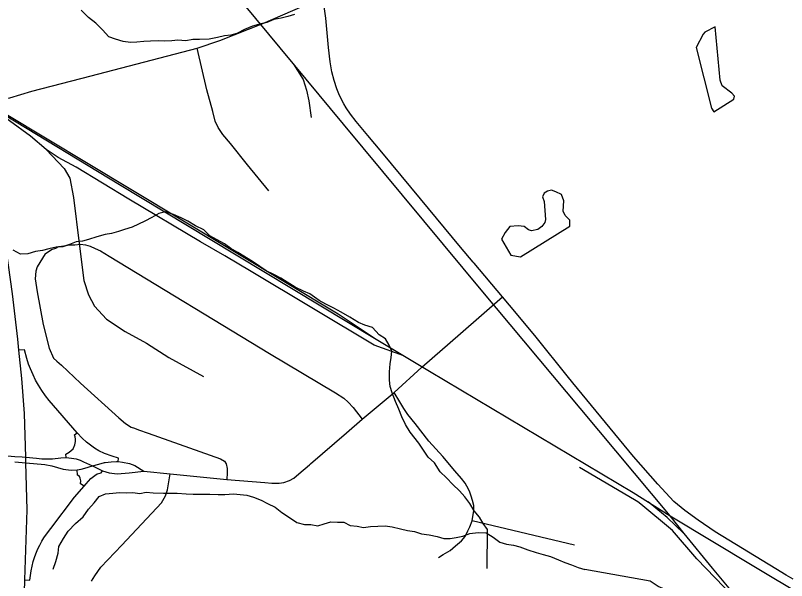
# Model space of a CAD drawing. Extents: x 114604 to 551442, y 316898 to 567001.
# Drawn here: x 172907 to 179238, y 400602 to 405241 of the extents above; entities that cross this region are included whole.
import ezdxf

# ---------------------------------------------------------------- set-up
doc = ezdxf.new("R2010")
doc.units = 0
for name, color, linetype in [('GE_P_Alignment_1000_Bearings', 7, 'Continuous'), ('GE_P_Alignment_100_Cardinal_Points', 7, 'Continuous'), ('GE_P_Alignment_500_Bearings', 7, 'Continuous'), ('GE_P_Alignment_500_Cardinal_Points', 7, 'Continuous'), ('GE_P_Alignment_500_Stations', 7, 'Continuous'), ('MT_X_Edge_Line', 7, 'Continuous'), ('PM_P_Cells', 7, 'Continuous')]:
    doc.layers.add(name, color=color, linetype=linetype)

msp = doc.modelspace()

# ---------------------------------------------------------------- linework, layer by layer
at = {"layer": 'GE_P_Alignment_1000_Bearings'}
for points in [[(169720.2, 411445.6), (171047.2, 409839.2), (172470.2, 408128.5), (173132.5, 407321.8), (175598.8, 404348.5), (176740.5, 402970.4), (177542, 402015.9), (178280.1, 401131.6), (178395.8, 400989.3), (178627.2, 400704.6), (180666, 398256.8)], [(170448.6, 405857.1), (170812.1, 405639.8), (171108.7, 405459), (172195.8, 404810.5), (172818.9, 404438.1), (173855.6, 403813.6), (175556.6, 402790.2), (175868.9, 402582.3)], [(170528.1, 404142.3), (170538.8, 404190.9), (170579, 404373.7), (170678, 404592), (170732.9, 404673.4), (170822.2, 404770.1), (170913.2, 404851.8), (170963.9, 404892.7), (171028.7, 404928.8), (171107.4, 404968.7), (171195.8, 405006.1), (171297.5, 405034.6), (171399.4, 405048.9), (171504.4, 405057.1), (171602.9, 405052.7), (171722.2, 405033.2), (171835, 404992), (171914.7, 404951.9), (172226.6, 404773.1), (172823.3, 404421.6), (173762.4, 403852.9), (174507, 403404.2), (174945.6, 403138.2), (175868.9, 402582.3)], [(175190.5, 404840.6), (175269.9, 404714.7), (175297.6, 404627.4), (175316.5, 404539.1), (175336.6, 404401.5)], [(173159.6, 404140.2), (173030.7, 404250), (172858.4, 404374.6), (172707, 404490.1)], [(176096.1, 402446.1), (175853.6, 402534.1), (174842.3, 403138.8), (174626.5, 403267.5), (174428.1, 403383.2), (173839.6, 403732.7), (173405.9, 403994.4), (173257.7, 404073.6), (173159.6, 404140.2)], [(173159.6, 404140.2), (173308.3, 403985), (173354.4, 403905), (173383.8, 403746.8), (173429.9, 403369.5), (173469, 403063.8), (173506.7, 402946.9), (173557.3, 402853.9), (173655.7, 402748.3), (173808.4, 402645.2), (173984.9, 402551), (174165.9, 402432.9), (174451.3, 402276.5)], [(175868.9, 402582.3), (176306.6, 402319.9), (177978.3, 401325.4), (178281.4, 401133.5), (178968.1, 400720.5), (181034.5, 399481.7)], [(178950.8, 400316.1), (178502.2, 400780.6), (178300.8, 401013.5), (178040.6, 401228.5), (178016.3, 401247), (177990.5, 401263.5), (177537.5, 401528.9)], [(178395.8, 400989.3), (178256.9, 401119.4), (178242.5, 401132.5), (178227.6, 401145), (178100.7, 401247.8)]]:
    msp.add_lwpolyline(points, dxfattribs=at)
at = {"layer": 'GE_P_Alignment_100_Cardinal_Points'}
msp.add_line((177496.6, 400892.1), (176658.2, 401092.3), dxfattribs=at)
for points in [[(174988.3, 403799.7), (174813.2, 404014.8), (174673, 404190.1), (174611.1, 404264.5), (174570.7, 404320.3), (174546.2, 404373.6), (174527, 404450.9), (174477.6, 404629.5), (174400.1, 404971.8)], [(173152.4, 403283.2), (173204, 403320.1), (173237.9, 403330.6), (173263.8, 403343), (173303.8, 403349.6), (173347.8, 403356.3), (173393.9, 403356.9), (173442, 403361.7), (173484.1, 403356.2), (173520.3, 403346.7), (173562.8, 403328.7), (173607, 403307.8), (173677.7, 403264.7), (174993, 402464.8), (175534.4, 402141.4), (175603.1, 402098.3), (175639.5, 402065.9), (175679.6, 402021.2), (175753.5, 401926.1)], [(173152.4, 403283.2), (173085.6, 403175.9), (173074.5, 403140.1), (173068.7, 403078), (173085, 402972.6), (173136.5, 402703.1), (173184.4, 402508.1), (173219.1, 402427.7), (173246.8, 402403.1), (173286.1, 402370.4), (173440.7, 402221.4), (173755.4, 401937.2), (173810.1, 401889.9), (173856.6, 401860.4), (173884.8, 401852.8), (173917, 401839.2), (173997.6, 401810.3), (174590, 401600), (174623, 401581.5), (174637.2, 401559.7), (174646.8, 401520.7), (174645.6, 401484.7), (174644.3, 401430.3)], [(176658.2, 401092.3), (176670.1, 401176.5), (176669.8, 401218), (176659.5, 401259.3), (176649.7, 401295.4), (176638.2, 401326.5), (176627.4, 401353.2), (176599.7, 401400.5), (176569.7, 401439.6), (176514.5, 401502.4), (176415.6, 401619), (176302.2, 401746.5), (176189.7, 401889.7), (176129, 401966), (176095.6, 402013.4), (176064.1, 402068.1), (176015.4, 402144.7)], [(176380.5, 400790.1), (176420, 400816.2), (176476.2, 400847.8), (176520.8, 400887.3), (176569.2, 400927.6), (176599, 400962.6), (176622, 401009.3), (176638, 401043.7), (176658.2, 401092.3)]]:
    msp.add_lwpolyline(points, dxfattribs=at)
at = {"layer": 'GE_P_Alignment_500_Bearings'}
for p, q in [((176665.4, 403215.5), (176562.5, 403339.3)), ((173961.6, 401499.7), (174178.9, 401477.3))]:
    msp.add_line(p, q, dxfattribs=at)
for points in [[(172774.8, 404558.2), (172799.9, 404556.8), (172862, 404562.9), (173041.4, 404619.7), (173529.3, 404744.8), (174400.1, 404971.8), (174585.4, 405036.2), (174937.4, 405173.2), (175432.2, 405389.9)], [(176562.5, 403339.3), (176233.3, 403735.2), (175914.6, 404118.7), (175800.6, 404255.2), (175704.9, 404370.5), (175659.1, 404430.8), (175623.4, 404481.9), (175603, 404514.1), (175583.5, 404549.3), (175562, 404597.6), (175546.6, 404638.8), (175523.9, 404707.3), (175505.2, 404777.8), (175491.5, 404860.5), (175476.6, 404976.5), (175455.6, 405217.5), (175432.2, 405389.9)], [(176906.6, 402929.4), (176672.2, 403207.3), (176665.4, 403215.5)], [(175321.5, 401552.4), (175329.5, 401559.2), (175625.2, 401813.3), (175753.5, 401926.1), (176015.4, 402144.7), (176242.8, 402354), (176561.4, 402629), (176906.6, 402929.4)], [(177436.7, 402281.4), (177182.7, 402598.7), (177021.7, 402794.3), (176906.6, 402929.4)], [(179292.6, 400612.2), (179233.8, 400645.7), (179150.4, 400696.7), (178653, 401001.8), (178511.5, 401096.5), (178401.9, 401178.1), (178312.3, 401249.3), (178180.3, 401393.3), (177982.2, 401620.6), (177482.3, 402224.5), (177436.7, 402281.4)], [(171901, 401660.1), (171947.1, 401658.5), (172002.5, 401637.9), (172119.5, 401619.1), (172164.6, 401613.6), (172206, 401614.7), (172250.2, 401621.5), (172333.6, 401644.6), (172414, 401670.3), (172475.7, 401679.1), (172502.5, 401678.9), (172536, 401678), (172584.7, 401671.1), (172653.1, 401650.6), (172721.5, 401635.8), (172901.8, 401621.1), (172962.4, 401616.2)], [(172962.4, 401616.2), (172992.7, 401613.7), (173081.2, 401605.7), (173124.8, 401601.7), (173211.2, 401600.8), (173280, 401608.8), (173322.8, 401610.9), (173367.9, 401607), (173407.3, 401600.1), (173438.1, 401589.6), (173466.3, 401577.3), (173539.2, 401543.6), (173622.2, 401503.6)], [(172902, 401575.2), (172993.8, 401567.1), (173148.2, 401553), (173205.6, 401543.2), (173298.8, 401517), (173364.9, 401508.8), (173414.5, 401510.5), (173447.1, 401514.8), (173476.7, 401523.4), (173539.2, 401543.6), (173591.9, 401557.6), (173638.3, 401569.6), (173643.7, 401570.4)], [(173643.7, 401570.4), (173692.7, 401577.2), (173737.7, 401579), (173751.1, 401577.8), (173787.1, 401574.3), (173845.3, 401561.6), (173886.8, 401547.4), (173961.6, 401499.7)], [(174955.2, 401406.2), (175012.2, 401401.8), (175073.5, 401401.7), (175110.3, 401406), (175157.5, 401423.6), (175192.5, 401443.5), (175233.8, 401477.2), (175321.5, 401552.4)], [(173622.2, 401503.6), (173676.8, 401485.8), (173743, 401476.8), (173842.3, 401485), (173961.6, 401499.7)], [(173532.8, 400596.7), (173558.9, 400640.9), (173609.8, 400710.3), (173781.7, 400892.1), (174107.3, 401240.9), (174138.4, 401298.3), (174155, 401346.2), (174178.9, 401477.3)], [(174178.9, 401477.3), (174644.3, 401430.3), (174955.2, 401406.2)]]:
    msp.add_lwpolyline(points, dxfattribs=at)
at = {"layer": 'GE_P_Alignment_500_Cardinal_Points'}
for points in [[(173751.1, 401577.8), (173754.9, 401607.5), (173701.1, 401623.1), (173638.1, 401645.8), (173591.5, 401666.9), (173557.2, 401688.8), (173491.8, 401736.7), (173454.6, 401771.3), (173414.7, 401813.8), (173183.3, 402080.4), (173154.7, 402117.7), (173124.2, 402161.8), (173096.6, 402206.3), (173073.4, 402247.9), (173052.7, 402289.6), (173031.3, 402338.3), (173015.9, 402378.2), (173000, 402425.3), (172980.8, 402494.9), (172935.7, 402492.5)], [(173322.8, 401610.9), (173320, 401639.8), (173349, 401654.7), (173381.1, 401683.9), (173395.4, 401714.9), (173401.4, 401743.6), (173400.1, 401762.9), (173397.8, 401780.3), (173393.7, 401797), (173414.7, 401813.8)], [(172984.7, 400606.9), (173026.2, 400605.3), (173036.3, 400681), (173044, 400720.4), (173053.3, 400757.3), (173063.4, 400790.1), (173074.9, 400822.2), (173092.2, 400863.1), (173107, 400893.4), (173124.7, 400925.5), (173142, 400953.6), (173162.2, 400983.4), (173198.3, 401029.3), (173393.6, 401285.3), (173471.3, 401376.1), (173487.4, 401394.9), (173527.7, 401439.5), (173558.1, 401465.2), (173579.8, 401478.4), (173612, 401485.5), (173622.2, 401503.6)], [(173471.3, 401376.1), (173441.5, 401396.1), (173443.8, 401420.4), (173438.9, 401441.4), (173433.4, 401454.5), (173423.5, 401463.1), (173417.3, 401467.1), (173414.5, 401510.5)]]:
    msp.add_lwpolyline(points, dxfattribs=at)
at = {"layer": 'GE_P_Alignment_500_Stations'}
for points in [[(172993.5, 401577.5), (172992.7, 401613.7), (172980.9, 401971.7), (172961.4, 402259.9), (172935.7, 402492.5), (172927.8, 402583.9), (172883.9, 402954.9), (172784.6, 403661.1), (172654.1, 404589.9), (172406.7, 406353.5)], [(172889.7, 397041.2), (172984.7, 400606.9), (173002.8, 401182), (172993.8, 401567.1), (172993.5, 401577.5)]]:
    msp.add_lwpolyline(points, dxfattribs=at)
at = {"layer": 'MT_X_Edge_Line'}
for points in [[(178622.6, 404478.1), (178640.4, 404449.9), (178805.2, 404553), (178809.3, 404579), (178787.5, 404603.3), (178709.8, 404664), (178694.1, 404710.3), (178650.8, 405145.9), (178566.4, 405104.4), (178552.3, 405086.5), (178495.6, 404978.6)], [(178495.6, 404978.6), (178622.6, 404478.1)], [(177459.8, 403510.1), (177458.1, 403560.3), (177420.4, 403598.6), (177404.6, 403634.9), (177409.1, 403719.1), (177391.4, 403769.4), (177343.5, 403791.8), (177307.6, 403806.1), (177275.5, 403798.3), (177249.4, 403782.5), (177235.2, 403750.5), (177247, 403712.3), (177258.1, 403565.8), (177253.9, 403541.7), (177229.7, 403507.8), (177195.5, 403484), (177145.4, 403472.4), (177119.4, 403480.6), (177083.6, 403506.9), (177033.6, 403513.3), (176967.5, 403507.8), (176927.2, 403460), (176898.8, 403404), (176974.1, 403273.1), (177054, 403258.4)], [(177054, 403258.4), (177459.8, 403510.1)]]:
    msp.add_lwpolyline(points, dxfattribs=at)
at = {"layer": 'PM_P_Cells'}
for points in [[(173567.7, 405178.3), (173507.9, 405224.9), (173446.3, 405283.6)], [(175199.2, 405248.2), (175145, 405232.6), (175088.9, 405217), (175028.8, 405207.4), (174970.6, 405183.8), (174910.5, 405168.2), (174854.4, 405152.5), (174788.1, 405125), (174725.9, 405091.3), (174675.8, 405079.7), (174623.7, 405074.1), (174565.6, 405060.5), (174497.5, 405046.9), (174417.4, 405043.5), (174363.4, 405043.9), (174305.3, 405032.3), (174241.3, 405038.8), (174191.2, 405033.2), (174135.1, 405029.6), (174081.1, 405032), (174015.1, 405028.5), (173961, 405026.9), (173904.9, 405021.3), (173850.9, 405019.7), (173792.9, 405026.2), (173729, 405044.7), (173673.1, 405065.2), (173621.4, 405121.8), (173567.7, 405178.3)], [(176780.3, 400701.6), (176782, 401019.9), (176746.2, 401070.3), (176716.5, 401120.7), (176672.9, 401175.2), (176639.2, 401233.6), (176597.5, 401288.1), (176551.8, 401338.6), (176498.1, 401389.1), (176446.4, 401443.7), (176394.7, 401494.2), (176347.1, 401568.8), (176295.3, 401615.3), (176251.7, 401679.9), (176218, 401730.3), (176148.5, 401819), (176108.9, 401881.5), (176079.3, 401945.9), (176055.6, 402008.3), (176028, 402070.7), (176000.4, 402143.1), (175982.7, 402195.4), (175977.1, 402247.6), (175979.5, 402315.8), (175983.9, 402381.9), (175992.2, 402432), (175996.5, 402484.1), (175976.8, 402534.4), (175945.1, 402584.8), (175893.3, 402619.3), (175837.6, 402677.9), (175775.7, 402698.4), (175723.8, 402718.9), (175652, 402763.6), (175582.3, 402804.2), (175520.4, 402838.8), (175454.6, 402871.3), (175400.7, 402901.9), (175325, 402954.6), (175271.1, 402977), (175205.3, 403009.6), (175137.5, 403050.3), (175085.7, 403082.8), (175027.8, 403113.3), (174966, 403143.8), (174914.2, 403180.3), (174852.4, 403220.9), (174732.8, 403294), (174674.9, 403328.6), (174623.1, 403367.1), (174559.3, 403401.7), (174503.5, 403430.2), (174453.7, 403480.7), (174385.9, 403513.3), (174324.1, 403551.9), (174268.2, 403580.4), (174204.4, 403606.9), (174138.4, 403627.5), (174084.3, 403613.9), (174028.1, 403582.2), (173969.8, 403550.5), (173865.5, 403503.2), (173803.3, 403483.6), (173753.2, 403465.9), (173695.1, 403450.3), (173643, 403442.7), (173576.8, 403423.1), (173508.6, 403401.6), (173458.5, 403387.9), (173406.4, 403382.3), (173352.3, 403360.7), (173296.1, 403341), (173242.1, 403337.4), (173181.9, 403323.8), (173129.8, 403310.2), (173071.7, 403302.6), (173009.6, 403283), (172949.5, 403281.5), (172887.7, 403314)], [(173217.7, 400693.9), (173240.1, 400757.9), (173258.5, 400826), (173264.8, 400882.1), (173301.3, 400946), (173341.7, 401007.9), (173400.1, 401069.6), (173462.5, 401125.3), (173506.9, 401187.1), (173555.2, 401238.9), (173595.6, 401290.8), (173645.8, 401312.5), (173707.9, 401320), (173761.9, 401323.6), (173815.9, 401321.2), (173872, 401324.8), (173930, 401316.3), (173982.1, 401325.9), (174038.1, 401321.5), (174124.1, 401318.9), (174180.2, 401318.4), (174236.2, 401320), (174310.2, 401313.4), (174366.2, 401311), (174502.3, 401310), (174572.3, 401307.4), (174626.4, 401309), (174696.4, 401312.5), (174752.4, 401308.1), (174808.4, 401301.6), (174862.4, 401287.2), (174924.3, 401260.6), (174976.1, 401234.2), (175040, 401203.6), (175093.8, 401161.1), (175157.5, 401118.5), (175217.3, 401077.9), (175281.3, 401061.4), (175333.3, 401061), (175389.3, 401050.5), (175441.4, 401068.2), (175495.5, 401083.8), (175551.6, 401081.4), (175603.6, 401081), (175655.5, 401054.5), (175713.5, 401048.1), (175765.4, 401037.6), (175823.5, 401045.2), (175883.6, 401046.8), (175941.6, 401050.3), (175999.6, 401043.9), (176069.6, 401027.3), (176125.5, 401012.9), (176183.5, 401004.4), (176241.4, 400985.9), (176303.4, 400977.4), (176369.3, 400962.9), (176425.3, 400946.4), (176475.3, 400946), (176525.4, 400955.7), (176581.5, 400967.3), (176637.7, 400986.9), (176705.8, 400996.4), (176771.8, 400993.9), (176829.6, 400957.4), (176883.4, 400916.8), (176939.3, 400900.4), (176995.3, 400891.9), (177047.3, 400879.5), (177113.2, 400854.9), (177181.1, 400832.4), (177239, 400815.9), (177300.9, 400799.4), (177366.8, 400772.8), (177418.7, 400750.3), (177472.6, 400731.9), (177526.5, 400709.4), (177582.4, 400692.9), (177582.5, 400694.9)], [(179279.7, 399746.7), (179209.6, 399735.1), (179143.5, 399731.5), (179057.6, 399754.1), (179003.8, 399788.6), (178924.2, 399851.2), (178854.6, 399921.8), (178812.9, 399974.2), (178761.3, 400038.6), (178709.6, 400101.1), (178661.9, 400151.5), (178608.3, 400220), (178556.7, 400286.5), (178499.1, 400355), (178443.6, 400425.5), (178381.9, 400476), (178316, 400500.4), (178254.1, 400522.9), (178184.3, 400553.4), (178118.5, 400595.9), (177582.4, 400692.9)]]:
    msp.add_lwpolyline(points, dxfattribs=at)

doc.saveas('drawing.dxf')
